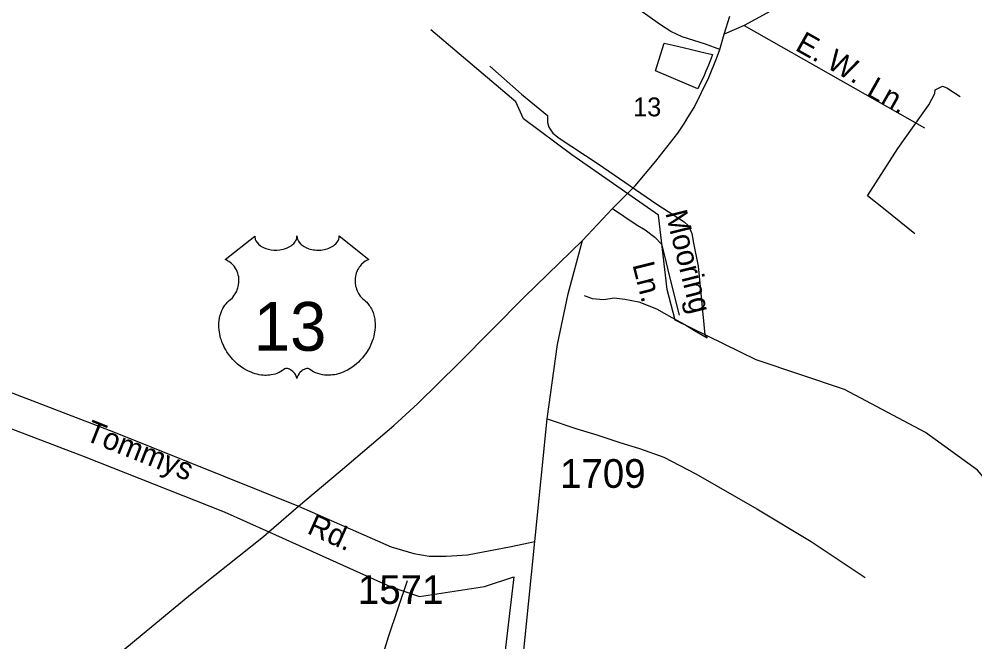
# Model space of a CAD drawing. Extents: x 2260773 to 2342389, y 552869 to 618546.
# Drawn here: x 2325292 to 2329447, y 601364 to 604073 of the extents above; entities that cross this region are included whole.
import ezdxf

# ---------------------------------------------------------------- set-up
doc = ezdxf.new("R2010")
doc.units = 0
for name, color, linetype in [('Exist Boundary Political City Limit New', 7, 'Continuous'), ('Exist Boundary Political Urban Extension UEB', 7, 'Continuous'), ('Exist Hydrographic Creek Single Shore', 7, 'Continuous'), ('Exist Hydrographic Misc Water Feature', 7, 'Continuous'), ('Exist Road Non-System Type 51', 7, 'Continuous'), ('Exist Road Non-System Type 51 Label', 7, 'Continuous'), ('Exist Road Primary US Attributed', 7, 'Continuous'), ('Exist Road Primary US Label', 7, 'Continuous'), ('Exist Road Primary US Shield CELL', 7, 'Continuous'), ('Exist Road Primary US Shield Number Label', 7, 'Continuous'), ('Exist Road Secondary Type 51 Attributed', 7, 'Continuous'), ('Exist Road Secondary Type 51 Label', 7, 'Continuous'), ('Exist Road Secondary Type 51 Number Label', 7, 'Continuous'), ('Map Preparation Boundary City Limit Buffer Line', 7, 'Continuous')]:
    doc.layers.add(name, color=color, linetype=linetype)

msp = doc.modelspace()

# ---------------------------------------------------------------- linework, layer by layer
at = {"layer": 'Exist Boundary Political City Limit New'}
msp.add_lwpolyline([(2328254.8, 603795.7), (2328242.5, 603770.1), (2328058.5, 603847.9), (2328097, 603968.7), (2328135.5, 603959.6), (2328184.8, 603948.1), (2328210, 603942.1), (2328255.2, 603931.4), (2328307, 603919.2), (2328299.2, 603898.8), (2328288.8, 603872.8), (2328278, 603846.9), (2328266.8, 603821.2), (2328254.8, 603795.7)], dxfattribs=at)
at = {"layer": 'Exist Boundary Political Urban Extension UEB'}
for points in [[(2323172.1, 603492.9), (2323308.6, 603366.5), (2323549.3, 603154.1), (2323860.8, 602970.1), (2324158.2, 602771.8), (2324852, 602446.2), (2325574.1, 602170.2), (2326183, 601929.5), (2326377, 601842)], [(2326377, 601842), (2326905.1, 601603.9), (2327032.6, 601561.4), (2327315.8, 601603.9), (2327443.2, 601646.3), (2327316.7, 600578.5)]]:
    msp.add_lwpolyline(points, dxfattribs=at)
at = {"layer": 'Exist Hydrographic Creek Single Shore'}
msp.add_lwpolyline([(2330983.5, 600534.7), (2330925.5, 600542.2), (2330547.5, 600822.3), (2330210.4, 601169.6), (2329763.4, 601712.7), (2329619.5, 601920.2), (2329459.3, 602110.6), (2329232.3, 602275.3), (2328880.5, 602461.4), (2328496.4, 602590.1), (2328144.3, 602763), (2328109.5, 602896.1), (2328072.4, 603219.6), (2327695.5, 603483.2), (2327485.3, 603638.8), (2327451.5, 603712.9), (2327081.3, 604026.1)], dxfattribs=at)
at = {"layer": 'Exist Hydrographic Misc Water Feature'}
for points in [[(2327338.9, 603868.5), (2327476.1, 603746), (2327589.1, 603653.2), (2327589.7, 603623.1), (2327595.6, 603603.2), (2327611.8, 603577.6), (2327640.1, 603555.9), (2327809.3, 603443.7), (2328064.8, 603268.6), (2328183.9, 603191.8), (2328202.2, 603174.1), (2328216.3, 603139.9), (2328224.7, 603098.1), (2328244, 602998.7), (2328273.1, 602699.1), (2328283, 602687)], [(2329186, 603138.4), (2329056.8, 603243), (2328980.3, 603304.3), (2329111.8, 603509.7), (2329247.7, 603700.9), (2329273.1, 603749.4), (2329275, 603765.3), (2329307, 603781.6), (2329324.8, 603773.6), (2329383.3, 603736.4)], [(2327749.2, 602871.2), (2327783.4, 602857.5), (2327833.5, 602854), (2327879.2, 602860.5), (2327925.5, 602855.2), (2327985.6, 602843.7), (2328063.7, 602812.9), (2328130.2, 602775.3), (2328186.6, 602744.1), (2328228.8, 602718.7), (2328283, 602687)], [(2326979, 601629.7), (2326895.8, 601384.7), (2326843.9, 601212.5), (2326798.2, 601195.9), (2326759.8, 601183.4), (2326721.9, 601167.2), (2326686.2, 601146.6), (2326635.8, 601004.2), (2326560.3, 600813.6)]]:
    msp.add_lwpolyline(points, dxfattribs=at)
at = {"layer": 'Exist Road Non-System Type 51'}
msp.add_line((2328444.3, 604045.4), (2329227.9, 603600), dxfattribs=at)
for points in [[(2328338.6, 603940.4), (2328275.9, 603963.7), (2328174.3, 603995.4), (2328125.9, 604018.8), (2328080.9, 604048.8), (2328025.9, 604087.1), (2327975.9, 604122.2), (2327915.9, 604158.9), (2327845.8, 604193.9), (2327752.5, 604235.6), (2327612.4, 604290.7), (2327549.1, 604317.4), (2327487.4, 604340.7)], [(2327872.5, 603249.7), (2327974.2, 603179.7), (2328014.2, 603156.3), (2328055.9, 603124.6), (2328084.2, 603094.6), (2328097.2, 603043.1), (2328120.2, 602951.4), (2328161.9, 602785.8)], [(2327587.6, 602334.2), (2327716.8, 602290.4), (2327804.2, 602263.8), (2327903, 602231.5), (2327988.5, 602204.9), (2328095, 602166.8), (2328233.7, 602094.6), (2328499.7, 601942.4), (2328735.4, 601800.8), (2328971, 601643.9)]]:
    msp.add_lwpolyline(points, dxfattribs=at)
at = {"layer": 'Exist Road Primary US Attributed'}
for points in [[(2328357.6, 604007.1), (2328382.6, 604085.5)], [(2327740.8, 603109.6), (2327872.5, 603249.7), (2327970.9, 603348.2), (2328060.9, 603454.9), (2328155.9, 603576.7), (2328184.3, 603621), (2328199.8, 603645.2), (2328227.6, 603688.5), (2328291, 603818.6), (2328324.3, 603902), (2328338.6, 603940.4), (2328357.6, 604007.1)], [(2326507.1, 601954.4), (2326687.2, 602106.2), (2326920.6, 602305.6), (2327025.6, 602400.6), (2327204, 602575.8), (2327489.1, 602864.4), (2327740.8, 603109.6)], [(2321872.6, 598168.2), (2322100.6, 598357.7), (2322368.8, 598574.3), (2322589.4, 598759.9), (2322822.5, 598950.5), (2322989.6, 599086.8), (2323103.2, 599177.4), (2323552, 599546.7), (2323723.6, 599695.4), (2324757.7, 600529.3), (2324925.6, 600670.6), (2324932.1, 600676), (2324968.9, 600707), (2325301.4, 600984), (2325554.9, 601184.8), (2325709, 601298.4), (2326037.4, 601569.3), (2326353.8, 601821.9), (2326377, 601842), (2326507.1, 601954.4)]]:
    msp.add_lwpolyline(points, dxfattribs=at)
at = {"layer": 'Exist Road Primary US Shield CELL'}
msp.add_lwpolyline([(2326316, 603129.4), (2326316.4, 603124), (2326317.6, 603117.7), (2326318.6, 603114.5), (2326321.6, 603108.2), (2326326.5, 603100.9), (2326333.3, 603093.7), (2326340.9, 603087.3), (2326346.1, 603084), (2326354.9, 603079.3), (2326364.8, 603075.1), (2326375.9, 603071.9), (2326387.2, 603069.6), (2326399.6, 603068.3), (2326411.8, 603068), (2326425, 603069), (2326439.6, 603071.8), (2326446.4, 603073.6), (2326453.9, 603076.2), (2326460.9, 603079.1), (2326468.6, 603083.2), (2326474.7, 603087.1), (2326479.5, 603090.6), (2326486.4, 603097.1), (2326491.8, 603103.9), (2326494.1, 603107.7), (2326496.1, 603111.4), (2326498.7, 603119.1), (2326499.5, 603122.5), (2326500, 603129.6), (2326500.5, 603123.7), (2326501.1, 603119.9), (2326502.1, 603116.3), (2326503.6, 603112.4), (2326506.3, 603106.9), (2326509.4, 603102.4), (2326515.1, 603095.6), (2326518.7, 603092.3), (2326521.9, 603089.6), (2326530.7, 603083.6), (2326540.9, 603078.5), (2326545.9, 603076.2), (2326551.1, 603074.4), (2326557.6, 603072.4), (2326564.4, 603070.9), (2326571.1, 603069.7), (2326577.9, 603068.7), (2326584.9, 603068.2), (2326590.6, 603068), (2326597.6, 603068.1), (2326604, 603068.5), (2326610.6, 603069.3), (2326617.9, 603070.5), (2326623.8, 603071.8), (2326631.5, 603073.8), (2326638.5, 603076.3), (2326644.6, 603079), (2326652.6, 603083.2), (2326659.1, 603087.2), (2326663.8, 603091), (2326669.4, 603096.2), (2326674.7, 603102.3), (2326677.8, 603106.8), (2326680, 603111.4), (2326682.1, 603116.3), (2326683.3, 603121.5), (2326684, 603125.9), (2326684.1, 603129.8), (2326812.7, 603027.3), (2326809.6, 603026.2), (2326802.7, 603022.8), (2326797.1, 603019.5), (2326788.3, 603013.3), (2326784.5, 603009.8), (2326780.7, 603006.3), (2326777.2, 603002.5), (2326774.1, 602998.9), (2326770.4, 602993.7), (2326767, 602988.6), (2326763.8, 602982.9), (2326761.4, 602977.9), (2326757.4, 602967.6), (2326755.5, 602961), (2326754.3, 602955.5), (2326752.8, 602944), (2326752.4, 602938.6), (2326752.4, 602933.2), (2326752.7, 602927.5), (2326753.2, 602922), (2326754.2, 602916.3), (2326755.1, 602911.3), (2326756.7, 602905.1), (2326759, 602898), (2326761.8, 602891.1), (2326767.7, 602879.9), (2326775.3, 602868.5), (2326780.7, 602862.1), (2326786, 602856.6), (2326793.9, 602850), (2326798.2, 602846.2), (2326803.1, 602841.2), (2326811.2, 602831.9), (2326814.5, 602827.5), (2326817.8, 602822.5), (2326820.8, 602817.4), (2326823.8, 602812), (2326826.3, 602807.2), (2326830.8, 602796.2), (2326834.1, 602785.4), (2326835.6, 602779.8), (2326838, 602767.2), (2326838.9, 602761), (2326839.9, 602748.7), (2326839.9, 602733.8), (2326838.8, 602719.6), (2326836.1, 602703.2), (2326833.9, 602693.3), (2326830.6, 602681.8), (2326827.3, 602671.8), (2326821.4, 602657.2), (2326816.2, 602646.5), (2326809.4, 602634.1), (2326804.8, 602626.6), (2326799.4, 602618.5), (2326792.7, 602609.2), (2326784.8, 602599.4), (2326775.3, 602588.9), (2326767.6, 602581.3), (2326757.6, 602572.3), (2326751.5, 602567.3), (2326742.8, 602560.8), (2326731, 602552.8), (2326719.3, 602546.1), (2326709.4, 602541), (2326700.5, 602537.2), (2326689.1, 602532.9), (2326670.2, 602527.6), (2326663.3, 602526.2), (2326655.1, 602525), (2326647.4, 602524.2), (2326639.9, 602523.7), (2326629.9, 602523.7), (2326620, 602524.5), (2326610.5, 602525.9), (2326600.7, 602527.9), (2326590.5, 602531), (2326581.2, 602534.6), (2326571.8, 602539.2), (2326555.9, 602549.3), (2326551.3, 602551.7), (2326548.7, 602552.4), (2326542.5, 602552.7), (2326536.8, 602551.5), (2326530.8, 602549.1), (2326527.3, 602547.2), (2326522.5, 602544.1), (2326518.9, 602541.2), (2326514.5, 602537), (2326511.4, 602533.5), (2326509.1, 602530.8), (2326504.6, 602523.7), (2326503, 602520.4), (2326501.4, 602516.1), (2326499.9, 602509.7), (2326497.9, 602517.7), (2326495.5, 602523.1), (2326492.8, 602527.6), (2326489.9, 602531.6), (2326485.5, 602536.8), (2326481.4, 602540.7), (2326476.6, 602544.6), (2326471.4, 602547.8), (2326467.3, 602549.9), (2326463.5, 602551.3), (2326458.8, 602552.5), (2326455, 602552.8), (2326451.9, 602552.7), (2326447.6, 602551.7), (2326441.8, 602547.5), (2326436.3, 602543.7), (2326430.3, 602540), (2326423.2, 602536.2), (2326417.9, 602533.8), (2326411.7, 602531.3), (2326404.4, 602528.9), (2326396.5, 602526.9), (2326388.4, 602525.3), (2326381.3, 602524.1), (2326373.6, 602523.4), (2326366.7, 602523.2), (2326359.5, 602523.3), (2326352.7, 602523.8), (2326344.9, 602524.5), (2326335.2, 602525.9), (2326327.1, 602527.8), (2326318.6, 602530.1), (2326309.9, 602532.8), (2326300.5, 602536.4), (2326288.8, 602541.4), (2326280.7, 602545.6), (2326267.9, 602553), (2326252.8, 602563.4), (2326241.5, 602572.6), (2326233.2, 602580.1), (2326220.9, 602592.6), (2326213.8, 602600.7), (2326202.5, 602615.3), (2326195.3, 602625.9), (2326190.6, 602633.6), (2326183.8, 602646.1), (2326180, 602653.9), (2326175.1, 602665.3), (2326171.3, 602675.7), (2326168.1, 602685.6), (2326166.4, 602691.9), (2326164, 602702.9), (2326162.5, 602710.7), (2326161.1, 602721.5), (2326160.3, 602732.8), (2326160.1, 602743.2), (2326160.4, 602751.9), (2326161.4, 602762), (2326163.1, 602772.7), (2326165.1, 602781.9), (2326167, 602788.5), (2326169.7, 602796.5), (2326173.3, 602805.4), (2326177.6, 602813.9), (2326181.6, 602821), (2326186.7, 602828.6), (2326191.7, 602835.1), (2326198.3, 602842.2), (2326205.1, 602848.7), (2326211.4, 602853.8), (2326218.9, 602861.1), (2326222.7, 602865.5), (2326227.4, 602871.7), (2326231.1, 602877.4), (2326234.1, 602882.5), (2326238, 602890), (2326240.3, 602895.6), (2326243.3, 602904.3), (2326244.8, 602910.4), (2326246.3, 602918.2), (2326247.3, 602925.6), (2326247.7, 602934.8), (2326247.4, 602942.4), (2326246.5, 602951.2), (2326244.8, 602959.8), (2326242.8, 602967.2), (2326239.6, 602975.7), (2326236.7, 602981.9), (2326231.7, 602990.4), (2326226.3, 602998.2), (2326220.6, 603004.6), (2326214.9, 603010.3), (2326209.4, 603014.5), (2326204.2, 603018.3), (2326197.7, 603022.2), (2326191.4, 603025.3), (2326187.4, 603026.9)], close=True, dxfattribs=at)
at = {"layer": 'Exist Road Secondary Type 51 Attributed'}
for points in [[(2331707.5, 605814.9), (2331618.2, 605778.8), (2331549.8, 605750.3), (2331447.2, 605698.9), (2331344.6, 605643.8), (2330903.7, 605398.5), (2329533.5, 604641.7), (2328444.3, 604045.4), (2328357.6, 604007.1)], [(2322556.1, 604261.5), (2322744.5, 604066.3), (2322911.2, 603889.5), (2323048.4, 603748.3), (2323187.7, 603609.9), (2323236.3, 603560), (2323339.3, 603461.6), (2323486.3, 603338.1), (2323569.7, 603281.4), (2323698.1, 603203), (2323989.8, 603034.5), (2324284.9, 602866.1), (2324394.9, 602809.3), (2324518.3, 602747.6), (2324703.3, 602670.9), (2325206.8, 602468.2), (2325701.9, 602278), (2326507.1, 601954.4)], [(2327534.4, 601799.8), (2327587.6, 602334.2), (2327633.2, 602657.4), (2327678.8, 602878), (2327740.8, 603109.6)], [(2326507.1, 601954.4), (2326909.1, 601777), (2327008, 601748.5), (2327074.5, 601737.1), (2327148.6, 601737.1), (2327241.7, 601742.8), (2327431.7, 601778.9), (2327534.4, 601799.8)], [(2325729, 597334), (2325915.3, 597501.4), (2326033.1, 597602.2), (2326171.8, 597727.7), (2326238.3, 597789.5), (2326282, 597838.9), (2326346.6, 597934), (2326570.9, 598270.6), (2326778, 598599.5), (2327008, 598966.5), (2327169.5, 599253.7), (2327217, 599371.6), (2327262.6, 599516.1), (2327289.2, 599632.1), (2327302.5, 599698.6), (2327312, 599759.5), (2327342.4, 600000), (2327405.8, 600533.6), (2327407.6, 600551.2), (2327534.4, 601799.8)]]:
    msp.add_lwpolyline(points, dxfattribs=at)
at = {"layer": 'Map Preparation Boundary City Limit Buffer Line'}
msp.add_lwpolyline([(2328254.8, 603795.7), (2328242.5, 603770.1), (2328058.5, 603847.9), (2328097, 603968.7), (2328135.5, 603959.6), (2328184.8, 603948.1), (2328210, 603942.1), (2328255.2, 603931.4), (2328307, 603919.2), (2328299.2, 603898.8), (2328288.8, 603872.8), (2328278, 603846.9), (2328266.8, 603821.2), (2328254.8, 603795.7)], dxfattribs=at)

# ---------------------------------------------------------------- texts
at = {"layer": 'Exist Road Non-System Type 51 Label'}
for s, rotation, p in [('E. W.', 330.605, (2328661.2, 603940.6)), ('Ln.', 330.605, (2328971, 603743.7)), ('Mooring', 284.0811, (2328101, 603230.4)), ('Ln.', 284.134, (2327958, 603004.9))]:
    msp.add_text(s, height=95, rotation=rotation, dxfattribs=at).set_placement(p)
at = {"layer": 'Exist Road Primary US Label'}
msp.add_text('13', height=82.02, dxfattribs=at).set_placement((2327961.6, 603650.2))
at = {"layer": 'Exist Road Primary US Shield Number Label'}
msp.add_text('13', height=212.5, dxfattribs=at).set_placement((2326311.8, 602630.1))
at = {"layer": 'Exist Road Secondary Type 51 Label'}
for s, rotation, p in [('Tommys', 338.3192, (2325573.4, 602243)), ('Rd.', 335.6739, (2326539.2, 601838.1))]:
    msp.add_text(s, height=95, rotation=rotation, dxfattribs=at).set_placement(p)
at = {"layer": 'Exist Road Secondary Type 51 Number Label'}
for s, p in [('1709', (2327643.8, 602033.8)), ('1571', (2326764.8, 601528.8))]:
    msp.add_text(s, height=125, dxfattribs=at).set_placement(p)

doc.saveas('drawing.dxf')
